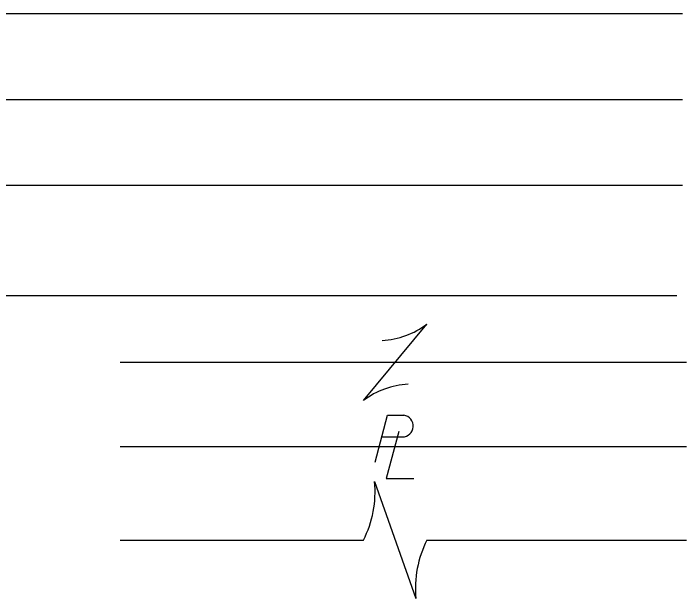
# Model space of a CAD drawing. Extents: x 0 to 34, y 0 to 22.
# Drawn here: x 11.769 to 13.888, y 3.604 to 5.447 of the extents above; entities that cross this region are included whole.
import ezdxf

# ---------------------------------------------------------------- set-up
doc = ezdxf.new("R2010")
doc.units = 0
for name, color, linetype in [('SH_Text', 7, 'Continuous'), ('UT_X_Gas', 7, 'Continuous'), ('UT_X_Overhead_Cable_TV', 7, 'Continuous'), ('UT_X_Telecom_FO', 7, 'Continuous')]:
    doc.layers.add(name, color=color, linetype=linetype)

msp = doc.modelspace()

# ---------------------------------------------------------------- linework, layer by layer
at = {"layer": 'SH_Text'}
for p, q in [((9.5076, 4.5585), (13.8576, 4.5584)), ((12.8708, 4.2285), (13.0708, 4.4685)), ((12.1054, 4.3485), (13.8877, 4.3485)), ((12.9708, 4.3485), (12.9708, 4.3485)), ((12.9285, 4.1134), (12.9934, 4.1134)), ((12.1054, 4.0838), (13.8877, 4.0838)), ((12.9686, 4.0822), (12.9686, 4.0822)), ((12.9058, 3.9727), (13.0358, 3.6044)), ((12.1054, 3.7885), (12.8709, 3.7885)), ((12.9708, 3.7885), (12.9708, 3.7885)), ((13.0707, 3.7885), (13.8877, 3.7885))]:
    msp.add_line(p, q, dxfattribs=at)
for points in [[(12.9075, 4.0338), (12.9466, 4.182), (12.9983, 4.182)], [(12.9819, 4.1302), (12.9424, 3.9824), (13.0297, 3.9824)]]:
    msp.add_lwpolyline(points, dxfattribs=at)
for centre, radius, start, end in [((12.9127, 4.6834), 0.2668, 273.6945, 306.337), ((13.0289, 4.0135), 0.2668, 93.6945, 126.337), ((12.9931, 4.1479), 0.0345, 270.471, 81.3281), ((12.5739, 3.9402), 0.3335, 332.9422, 5.5848), ((13.3678, 3.6369), 0.3335, 152.9422, 185.5848)]:
    msp.add_arc(centre, radius, start, end, dxfattribs=at)
at = {"layer": 'UT_X_Gas'}
msp.add_line((9.9753, 4.9062), (13.8753, 4.9062), dxfattribs=at)
at = {"layer": 'UT_X_Overhead_Cable_TV'}
msp.add_line((9.9753, 5.4472), (13.8753, 5.4472), dxfattribs=at)
at = {"layer": 'UT_X_Telecom_FO'}
msp.add_line((9.9753, 5.1767), (13.8753, 5.1767), dxfattribs=at)

doc.saveas('drawing.dxf')
